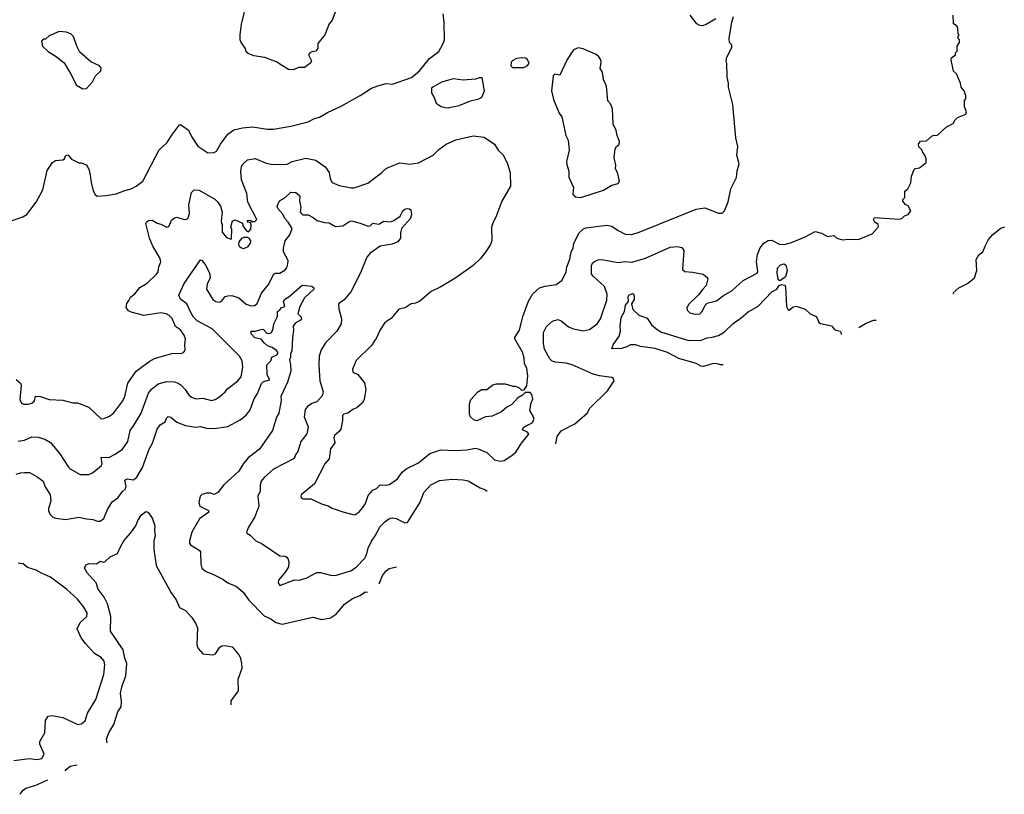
# Model space of a CAD drawing. Extents: x 1678759 to 1859541, y 384609 to 522867.
# Tile 462 of 466: x 1842206 to 1850152, y 461620 to 467868. Entities that reach past the tile are written whole.
import ezdxf

# ---------------------------------------------------------------- set-up
doc = ezdxf.new("R2010")
doc.units = 0

msp = doc.modelspace()

# ---------------------------------------------------------------- linework, layer by layer
at = {"layer": '0CON20XD'}
for points in [[(1844793.8, 468035), (1844726.7, 467865), (1844704, 467835), (1844670, 467745), (1844613.3, 467675), (1844613.3, 467635), (1844595, 467613.3), (1844565, 467610), (1844545, 467597.5), (1844537.5, 467585), (1844560, 467535), (1844555, 467520), (1844505, 467482.5), (1844457, 467483), (1844415, 467463.3), (1844375, 467467.5), (1844315, 467503.3), (1844285, 467526.7), (1844183.9, 467563.9), (1844097, 467577), (1844050, 467595), (1844035, 467610), (1844027.5, 467635), (1843994.1, 467684.1), (1843986.2, 467705), (1843986, 467745), (1843997, 467833), (1844030, 467975)], [(1842125, 466240), (1842231.7, 466278.3), (1842263, 466297), (1842280.9, 466319.1), (1842339.2, 466395), (1842392.5, 466495), (1842427.3, 466652.7), (1842472.5, 466715), (1842495, 466733.3), (1842555, 466736.7), (1842567.5, 466745), (1842575, 466770), (1842595, 466776.7), (1842625, 466742.5), (1842683.6, 466713.6), (1842705, 466713.3), (1842747.5, 466695), (1842766.2, 466655), (1842776.2, 466615), (1842782, 466555), (1842798.3, 466488.3), (1842815, 466457.5), (1842832.5, 466445), (1842905, 466450), (1842985.6, 466464.4), (1843055, 466491.4), (1843105, 466502.5), (1843145.5, 466524.5), (1843198.8, 466565), (1843331.3, 466818.7), (1843395, 466873.8), (1843438.8, 466945), (1843495, 467020), (1843505, 467022.5), (1843567.3, 466977.3), (1843592, 466925), (1843645, 466846.7), (1843723.6, 466793.6), (1843775, 466796.7), (1843795, 466807.5), (1843828, 466865), (1843886, 466945), (1843935, 466980), (1844005, 466996.7), (1844085, 467002.5), (1844205, 466984.3), (1844255, 466984.2), (1844395, 467008), (1844535, 467043.8), (1844585, 467071.2), (1844625, 467081.2), (1844689.3, 467120.7), (1844799.7, 467170.3), (1844955, 467256.2), (1845045, 467315.8), (1845095.7, 467334.3), (1845165, 467352), (1845215, 467349.2), (1845368.3, 467401.7), (1845432.5, 467455), (1845512.5, 467555), (1845587.7, 467612.3), (1845623.3, 467675), (1845633.8, 467705), (1845632, 467845), (1845622.5, 467915)], [(1847823.3, 467875), (1847745, 467828.8), (1847715, 467818.8), (1847695, 467821.2), (1847670, 467835), (1847616.7, 467905)], [(1848543.6, 466116.4), (1848625, 466158.8), (1848675.9, 466145.9), (1848725, 466120), (1848775, 466127.5), (1848800, 466105), (1848845, 466092.5), (1848895, 466098.8), (1848975, 466093.8), (1849085, 466141.2), (1849132.5, 466195), (1849137.5, 466205), (1849132.5, 466215), (1849107.5, 466235), (1849097.5, 466255), (1849105, 466272.5), (1849305, 466258.8), (1849326.1, 466263.9), (1849347.5, 466285), (1849375, 466297.5), (1849397.5, 466325), (1849376.4, 466366.4), (1849355, 466377.5), (1849332.5, 466405), (1849333, 466417), (1849350, 466435), (1849350, 466485), (1849372.5, 466505), (1849397, 466553), (1849402.5, 466605), (1849425, 466660), (1849433, 466667), (1849467, 466673), (1849520, 466715), (1849520, 466745), (1849510, 466775), (1849491.7, 466801.7), (1849490, 466815), (1849463, 466843), (1849460, 466865), (1849475, 466887.5), (1849525, 466890), (1849568.3, 466931.7), (1849585, 466937.5), (1849610, 466935), (1849685, 467002.5), (1849739.3, 467030.7), (1849755, 467060), (1849775, 467080), (1849840, 467105), (1849847.5, 467125), (1849830, 467165), (1849830, 467215), (1849841.7, 467228.3), (1849842.5, 467255), (1849827.5, 467295), (1849802.5, 467325), (1849797, 467357), (1849765, 467430), (1849743, 467453), (1849722.5, 467545), (1849725, 467560), (1849757.5, 467585), (1849758.3, 467601.7), (1849770, 467615), (1849772.5, 467655), (1849790, 467685), (1849790, 467705), (1849780, 467715), (1849780, 467735), (1849787.5, 467745), (1849780, 467755), (1849777, 467797), (1849770, 467815), (1849742.5, 467835), (1849740, 467905)], [(1846178.5, 464351.5), (1846211.3, 464378.7), (1846257, 464453), (1846315.7, 464524.3), (1846305, 464541.2), (1846268.3, 464558.3), (1846263.3, 464565), (1846268.8, 464575), (1846282.6, 464587.4), (1846341.2, 464615), (1846356.7, 464645), (1846352.5, 464665), (1846322.5, 464715), (1846333, 464777), (1846347, 464807), (1846340, 464845), (1846325, 464860), (1846285, 464860), (1846265, 464840), (1846223.6, 464816.4), (1846176.7, 464765), (1846137.7, 464742.3), (1846095, 464706.2), (1846018.8, 464671.2), (1845965.9, 464664.1), (1845895, 464631.2), (1845875, 464636.7), (1845843.8, 464665), (1845836.7, 464685), (1845836.4, 464766.4), (1845846.2, 464805), (1845904.1, 464865.9), (1845935, 464883.8), (1845975, 464886), (1846025, 464923.8), (1846055, 464930), (1846125, 464930), (1846185, 464912.5), (1846205, 464912.5), (1846235, 464900), (1846255, 464880), (1846278.3, 464881.7), (1846297.5, 464915), (1846306.7, 464995), (1846299.4, 465055), (1846281.1, 465095), (1846276.7, 465136.7), (1846264.5, 465185), (1846202.5, 465295), (1846202.5, 465305), (1846240.5, 465365), (1846265.6, 465475), (1846312.2, 465597.8), (1846345.5, 465654.5), (1846401.2, 465705), (1846445, 465719.4), (1846535, 465733.3), (1846583.4, 465766.6), (1846617.1, 465832.9), (1846621.1, 465875), (1846644.5, 465935.5), (1846655.6, 465994.4), (1846671.9, 466025), (1846676.9, 466065), (1846720.4, 466149.5), (1846755, 466180.6), (1846775, 466189.5), (1846945, 466210.8), (1846983.4, 466203.4), (1847035, 466167.5), (1847092.3, 466137.7), (1847145, 466135.8), (1847205, 466154.3), (1847665, 466338.8), (1847735, 466351.2), (1847845, 466307.5), (1847875, 466307.5), (1847893.3, 466326.7), (1847922.3, 466397.7), (1847944, 466505), (1847990.8, 466595), (1847995, 466650), (1848013.3, 466705), (1847993.3, 466775), (1848001.2, 466845), (1847986, 466915), (1847962, 467185), (1847926.2, 467325), (1847926.2, 467355), (1847914.2, 467405), (1847913.6, 467513.6), (1847907.5, 467535), (1847913.3, 467565), (1847953.3, 467645), (1847952.5, 467665), (1847933.3, 467685), (1847931.2, 467715), (1847951.7, 467848.3), (1847966.2, 467895)], [(1842715, 467310), (1842745, 467312.5), (1842793, 467367), (1842817.5, 467415), (1842862.5, 467455), (1842865, 467480), (1842850, 467495), (1842779.3, 467529.3), (1842692.5, 467605), (1842667.5, 467655), (1842641.7, 467731.7), (1842621.7, 467751.7), (1842585, 467767.5), (1842525, 467772.5), (1842445, 467737.5), (1842415, 467710), (1842395, 467710), (1842382.5, 467695), (1842390, 467655), (1842435, 467612.5), (1842500.7, 467570.7), (1842565, 467520), (1842617.5, 467435), (1842665, 467340), (1842715, 467310)], [(1846735, 466434), (1846917.9, 466492.1), (1846985, 466532), (1847035, 466547.5), (1847046.7, 466565), (1847030, 466635), (1847013.3, 466665), (1847016.7, 466695), (1847002.5, 466755), (1847012.5, 466825), (1847023.6, 466846.4), (1847045, 466860), (1847047.5, 466885), (1847027.5, 466935), (1847020, 466975), (1846996.7, 467025), (1846989.3, 467149.3), (1846975, 467190), (1846953, 467213), (1846941.7, 467331.7), (1846917.5, 467385), (1846910, 467445), (1846890, 467475), (1846898.8, 467525), (1846896.2, 467545), (1846879.7, 467569.7), (1846857.8, 467587.8), (1846754.1, 467634.1), (1846711.7, 467641.7), (1846674.4, 467625.6), (1846625, 467547.5), (1846565, 467420), (1846525, 467428.8), (1846510, 467415), (1846496.7, 467295), (1846514.3, 467224.3), (1846560, 467115), (1846580, 467085), (1846614.3, 466934.3), (1846632, 466895), (1846639.2, 466815), (1846620, 466725), (1846621.2, 466701.2), (1846638, 466645), (1846637.3, 466597.3), (1846674, 466515), (1846670, 466460), (1846689.1, 466439.1), (1846735, 466434)], [(1846275, 467481.2), (1846302.5, 467495), (1846317.5, 467515), (1846305, 467547.5), (1846287.5, 467557.5), (1846255, 467560.8), (1846215, 467556), (1846185, 467540), (1846173.3, 467525), (1846170, 467495), (1846183, 467483), (1846275, 467481.2)], [(1845665, 467155.7), (1845685, 467161.4), (1845752.5, 467175), (1845845, 467214.2), (1845910.4, 467229.5), (1845935, 467243.3), (1845956.7, 467295), (1845938.3, 467398.3), (1845915, 467400), (1845885, 467387.5), (1845785, 467381.2), (1845705, 467390), (1845610, 467365), (1845540, 467325), (1845530, 467315), (1845528.3, 467278.3), (1845550.7, 467240.7), (1845567.5, 467195), (1845608.8, 467168.8), (1845638.8, 467158.8), (1845665, 467155.7)], [(1842177.5, 464965), (1842212.5, 464935), (1842219.3, 464919.3), (1842208.8, 464805), (1842220, 464775), (1842237, 464767), (1842275, 464766.7), (1842303.9, 464776.1), (1842326.1, 464793.9), (1842335, 464830), (1842375, 464827.5), (1842445, 464804), (1842555, 464798.8), (1842635, 464778), (1842671.7, 464778.3), (1842765, 464743.3), (1842865, 464647.5), (1842885, 464650), (1842930.3, 464669.7), (1842965, 464698), (1843040, 464795), (1843055, 464827.5), (1843078.1, 464935), (1843147.2, 465032.8), (1843250, 465110), (1843295, 465135.6), (1843435, 465175.8), (1843515, 465178.8), (1843527.3, 465182.7), (1843536.7, 465195), (1843541.7, 465208.3), (1843538, 465245), (1843543.8, 465295), (1843533.9, 465323.9), (1843505, 465366.2), (1843464.4, 465394.4), (1843437, 465457), (1843413, 465483), (1843387.5, 465495), (1843345, 465502.5), (1843207.7, 465482.3), (1843105, 465508.8), (1843085, 465520), (1843066.4, 465546.4), (1843070.4, 465579.5), (1843088.3, 465601.7), (1843099.3, 465630.7), (1843135, 465656.7), (1843175, 465707.5), (1843235, 465742.5), (1843310, 465815), (1843323.3, 465835), (1843330, 465875), (1843346.7, 465915), (1843340.7, 465940.7), (1843281.7, 466041.7), (1843254, 466105), (1843223.8, 466225), (1843230, 466235), (1843245, 466247.5), (1843275, 466250.8), (1843315, 466225.8), (1843345, 466218.6), (1843395, 466194.2), (1843409.4, 466200.6), (1843430.3, 466249.7), (1843455, 466270.8), (1843475, 466275.7), (1843535, 466257.1), (1843555, 466258.8), (1843565, 466270), (1843576.7, 466305), (1843571.1, 466375), (1843592.9, 466475), (1843615, 466496.9), (1843655, 466492.5), (1843780.8, 466420.8), (1843804.3, 466395), (1843826, 466365), (1843840, 466315), (1843833.3, 466245), (1843833.6, 466223.6), (1843840, 466215), (1843840, 466155), (1843875, 466111.2), (1843911.7, 466098.3), (1843916.7, 466105), (1843917.5, 466175), (1843910, 466195), (1843923.6, 466246.4), (1843945, 466252.5), (1843998.3, 466228.3), (1844007.5, 466217.5), (1844007.5, 466205), (1844035.9, 466165.9), (1844053, 466157), (1844070.4, 466179.5), (1844073, 466213), (1844068.3, 466228.3), (1844050, 466235), (1844041.7, 466248.3), (1844065, 466250), (1844075, 466240), (1844105, 466240), (1844120, 466255), (1844048.1, 466395), (1844040, 466465), (1843997.5, 466575), (1843991.3, 466645), (1843996.6, 466683.4), (1844007.3, 466702.7), (1844045, 466738.6), (1844107.8, 466747.8), (1844195, 466709.4), (1844235, 466702.7), (1844335, 466700.5), (1844365, 466703.1), (1844406.2, 466723.8), (1844515, 466750.8), (1844595, 466734.6), (1844670.6, 466680.6), (1844703.1, 466635), (1844711.1, 466585), (1844728.8, 466555), (1844785, 466530), (1844881.4, 466511.4), (1844905, 466512.2), (1845015, 466550), (1845126.2, 466633.8), (1845155, 466662), (1845180, 466675), (1845275, 466712.9), (1845355, 466702.9), (1845425, 466714.5), (1845544, 466775), (1845588.7, 466821.3), (1845647, 466863), (1845725, 466900), (1845865, 466932), (1845955, 466920), (1846037.5, 466865), (1846067.5, 466815), (1846107, 466777), (1846143.8, 466705), (1846163.8, 466635), (1846166.1, 466523.9), (1846098, 466405), (1846048, 466275), (1846026.7, 466235), (1846013.3, 466195), (1846017.5, 466085), (1846006, 466055), (1845966.4, 465993.6), (1845925, 465942), (1845865, 465885.8), (1845725, 465786), (1845605, 465713.8), (1845527.5, 465675), (1845435, 465596.7), (1845399.3, 465580.7), (1845365, 465576.7), (1845315.9, 465544.1), (1845267, 465533), (1845205, 465457.5), (1845177, 465443), (1845150.7, 465419.3), (1845115, 465367.5), (1845084.1, 465295.9), (1845065.7, 465274.3), (1845047.5, 465242.5), (1844922.1, 465117.9), (1844891.9, 465048.1), (1844895.8, 465025), (1844933.8, 465005), (1844987.8, 464937.8), (1844998.6, 464885), (1844985.8, 464805), (1844970, 464775), (1844929.8, 464740.2), (1844895, 464724.3), (1844855, 464694.2), (1844822.5, 464685), (1844811.2, 464675), (1844811.9, 464635), (1844796.9, 464565), (1844785.6, 464545), (1844746.4, 464515), (1844742.3, 464495), (1844750.6, 464455), (1844715, 464406.2), (1844702.9, 464325), (1844667.5, 464285), (1844586.2, 464125), (1844478.8, 464035), (1844473.8, 464025), (1844476.7, 464015), (1844495, 464003.8), (1844555, 464002), (1844642.9, 463962.9), (1844695, 463948), (1844727, 463927), (1844815, 463897.5), (1844905, 463873.8), (1844915, 463876.2), (1844945, 463898), (1844975, 463933.8), (1844995.7, 463965), (1845018.8, 464031.2), (1845057, 464073), (1845085, 464087.5), (1845115, 464115.8), (1845165, 464112.5), (1845191.2, 464118.8), (1845255, 464163.3), (1845293, 464217), (1845331.1, 464248.9), (1845425, 464294.4), (1845515, 464370), (1845605, 464397.8), (1845725, 464393.1), (1845815, 464397.8), (1845885, 464410.8), (1845905, 464407.5), (1845975, 464375.7), (1846039.1, 464319.1), (1846084.1, 464305.9), (1846115, 464312.9), (1846178.5, 464351.5)], [(1842195, 464467.9), (1842244.7, 464475.3), (1842305, 464502.9), (1842355, 464499.6), (1842408, 464485), (1842455, 464456.9), (1842529.5, 464365), (1842599.3, 464259.3), (1842615, 464244.4), (1842695, 464200), (1842765, 464199.2), (1842795, 464214.2), (1842865, 464270), (1842870.7, 464285), (1842865, 464338.6), (1842925, 464337.9), (1842976.2, 464363.8), (1843035.5, 464404.5), (1843078.6, 464465), (1843098.6, 464555), (1843130.9, 464599.1), (1843185.4, 464695), (1843245.5, 464855), (1843271.4, 464888.5), (1843325, 464931.1), (1843395, 464949.5), (1843455, 464946.9), (1843486.3, 464936.3), (1843510.2, 464920.2), (1843542.9, 464885), (1843575, 464835.8), (1843595, 464822.2), (1843625, 464810), (1843685, 464815.6), (1843755, 464797.5), (1843782.5, 464805), (1843820.3, 464829.7), (1843863.6, 464866.4), (1843885, 464894), (1843965, 464952), (1843992.4, 464987.6), (1844007.1, 465065), (1844001.4, 465115), (1843979.2, 465155), (1843760.4, 465375), (1843638.8, 465438.8), (1843608.3, 465468.3), (1843587.2, 465505), (1843556.5, 465575), (1843504.2, 465615), (1843491.2, 465645), (1843535, 465740), (1843665, 465930), (1843675, 465927.5), (1843705, 465886.7), (1843737.1, 465825), (1843744.3, 465785), (1843720, 465735), (1843713.1, 465695), (1843765, 465610.6), (1843788.8, 465595), (1843819.6, 465590.4), (1843835, 465598.6), (1843865, 465634.3), (1843885, 465641.4), (1843918, 465642), (1843975, 465624.2), (1844034.1, 465574.1), (1844075, 465558.9), (1844105, 465562.9), (1844122.2, 465577.8), (1844157, 465663.1), (1844215.9, 465734.1), (1844255, 465812), (1844267.3, 465822.7), (1844305, 465824.4), (1844345, 465848.9), (1844362.3, 465867.7), (1844371.3, 465898.7), (1844372.1, 465925), (1844336.4, 465995), (1844334.4, 466025), (1844347.5, 466085), (1844386.1, 466133.9), (1844405.5, 466185), (1844374, 466235), (1844345.6, 466265.6), (1844328.9, 466298.9), (1844288.8, 466345), (1844283.8, 466365), (1844304.1, 466405.9), (1844345, 466430), (1844395, 466476), (1844433.9, 466473.9), (1844468, 466448), (1844464.2, 466405), (1844475.6, 466355), (1844470.5, 466315), (1844485, 466298.5), (1844495, 466292.9), (1844535, 466292.7), (1844575, 466273.8), (1844605, 466248.8), (1844665, 466232.9), (1844705, 466230), (1844755, 466200), (1844815, 466204.2), (1844862.2, 466237.7), (1844885, 466245.4), (1844955, 466228), (1845017.3, 466202.7), (1845034.1, 466205.9), (1845055, 466225.8), (1845105, 466219.6), (1845145, 466243.3), (1845197.5, 466237.5), (1845225, 466247.9), (1845277.9, 466282.1), (1845298.5, 466325), (1845315, 466338.5), (1845334, 466344), (1845352.3, 466342.3), (1845363.9, 466333.9), (1845369.2, 466295), (1845360.8, 466265), (1845288, 466185), (1845278.8, 466145), (1845278.8, 466105), (1845257.5, 466075), (1845213, 466057), (1845115, 466041.2), (1845035.7, 465984.3), (1845007.9, 465952.1), (1844957.1, 465825), (1844877.8, 465672.2), (1844825, 465607.1), (1844778.8, 465575), (1844780.8, 465535), (1844802.5, 465455), (1844800, 465415), (1844765.8, 465355), (1844675, 465260.8), (1844638.6, 465205), (1844622.1, 465155), (1844619.5, 465080.5), (1844627.3, 464955), (1844655.7, 464865), (1844646.6, 464833.4), (1844605, 464785.8), (1844565, 464771.4), (1844526, 464745), (1844511.4, 464725), (1844502.9, 464665), (1844534.6, 464585), (1844522.5, 464527.5), (1844474.6, 464465.4), (1844450, 464385), (1844430.9, 464359.1), (1844420.8, 464329.2), (1844255, 464242.5), (1844178, 464175), (1844155.8, 464145), (1844147.1, 464115), (1844145.7, 464065), (1844129.2, 464025), (1844135.8, 463945), (1844105, 463856.7), (1844054, 463775), (1844037.5, 463735), (1844040, 463725), (1844065, 463710), (1844115, 463662.9), (1844154.3, 463644.3), (1844305, 463544), (1844350, 463540), (1844363.3, 463533.3), (1844370.7, 463520.7), (1844378.8, 463495), (1844376, 463455), (1844351.2, 463415), (1844295, 463347.5), (1844291.2, 463325), (1844305, 463303.8), (1844425, 463350), (1844465, 463347.5), (1844522.5, 463365), (1844605, 463408), (1844635, 463408.8), (1844715, 463386.7), (1844753.8, 463383.8), (1844885, 463425.6), (1844925, 463455.6), (1844993.4, 463526.6), (1845010.7, 463569.3), (1845017.1, 463605), (1845045, 463662), (1845075.4, 463704.7), (1845115, 463780), (1845152.1, 463817.9), (1845185, 463842), (1845215, 463849.2), (1845245, 463845.8), (1845315, 463808.8), (1845335, 463813.3), (1845349.2, 463835), (1845437.5, 463975), (1845466.6, 464053.4), (1845523.9, 464116.1), (1845595, 464150), (1845695, 464161.9), (1845785, 464157.1), (1845825, 464148.6), (1845921.7, 464091.7), (1845966.2, 464075), (1845979, 464064.5)], [(1849743.1, 465658), (1849740, 465665), (1849784.2, 465705.8), (1849855, 465740.5), (1849910, 465785), (1849930.8, 465845), (1849923.8, 465935), (1849945, 465970), (1849978, 465995), (1849998, 466042), (1850025, 466096.2), (1850060, 466135), (1850125, 466186.7), (1850155, 466196)], [(1844015, 466021.2), (1844050.4, 466039.5), (1844070, 466065), (1844072.5, 466085), (1844057.5, 466105), (1844045, 466111.2), (1844015, 466110.8), (1843997.6, 466102.4), (1843974, 466075), (1843971.2, 466055), (1843979.6, 466039.5), (1843995, 466026.7), (1844015, 466021.2)], [(1846531.5, 464446.3), (1846542.8, 464505), (1846575, 464550.8), (1846685, 464607.3), (1846786.2, 464695), (1846805.8, 464735), (1846949.2, 464875), (1847003.3, 464955), (1846996.7, 464975), (1846985, 464981.2), (1846885, 464995.8), (1846835, 465010), (1846665, 465085.4), (1846615, 465098.7), (1846526.7, 465105), (1846503.2, 465113.2), (1846483.1, 465133.1), (1846441.4, 465211.5), (1846432.2, 465255), (1846434.5, 465345), (1846457.4, 465392.6), (1846505, 465435.8), (1846548.8, 465448.8), (1846575, 465438), (1846635, 465391.9), (1846675, 465373.3), (1846715.4, 465365.4), (1846755, 465358.9), (1846805, 465368.6), (1846865.4, 465414.7), (1846892.9, 465455), (1846944.6, 465605), (1846946.4, 465655), (1846926, 465716), (1846835.6, 465795.6), (1846820.8, 465815), (1846820, 465885), (1846829.2, 465905), (1846848.7, 465921.3), (1846875, 465931.4), (1846905, 465932.9), (1847035, 465910.6), (1847095, 465918.8), (1847145, 465912.7), (1847255.9, 465944.1), (1847455, 466032.2), (1847515, 466039.2), (1847550.4, 466030.5), (1847565.8, 466005), (1847555, 465853.3), (1847575, 465837.5), (1847635, 465832.5), (1847722.5, 465815), (1847751.7, 465791.7), (1847758.3, 465778.3), (1847746.8, 465723.2), (1847718, 465695), (1847685, 465648.8), (1847605.7, 465574.3), (1847591.2, 465545), (1847593.3, 465525), (1847613.2, 465503.2), (1847655, 465492.5), (1847694.4, 465495.6), (1847714.5, 465515.5), (1847738.6, 465565), (1847755, 465582.5), (1847829.3, 465600.7), (1847885, 465644.2), (1847956.1, 465683.9), (1848044.6, 465765.4), (1848157, 465823), (1848164.1, 465835.9), (1848152.7, 465915), (1848158.9, 465975), (1848181.4, 466028.6), (1848212, 466065), (1848245, 466085.6), (1848275, 466090.6), (1848335, 466057.8), (1848375, 466055.5), (1848435, 466070.9), (1848543.6, 466116.4)], [(1848335, 465763.3), (1848326, 465776), (1848317.5, 465825), (1848321.9, 465865), (1848345, 465892), (1848375, 465900), (1848387.7, 465887.7), (1848398.9, 465845), (1848387.1, 465792.9), (1848345, 465763.8), (1848335, 465763.3)], [(1842244.1, 464215.9), (1842285, 464216.2), (1842345, 464183.3), (1842395.8, 464145), (1842410, 464105), (1842452, 464035), (1842458.6, 463985), (1842440, 463925), (1842439.4, 463905), (1842454.3, 463875), (1842475, 463855.6), (1842497, 463847), (1842575, 463835.6), (1842685, 463855.8), (1842745, 463841.4), (1842796.8, 463836.8), (1842835, 463822), (1842855, 463824.2), (1842885.8, 463845), (1842913.8, 463916.2), (1842951.7, 463978.3), (1842998.4, 464011.6), (1843035, 464062.5), (1843061.4, 464085), (1843065.4, 464104.6), (1843055.7, 464155), (1843075.4, 464164.6), (1843123.6, 464156.4), (1843151.4, 464178.6), (1843198.2, 464255), (1843251.5, 464405), (1843277.1, 464452.9), (1843315, 464566.2), (1843340.3, 464599.7), (1843380, 464625), (1843391.2, 464655), (1843405, 464666.2), (1843425, 464660.8), (1843475, 464621.4), (1843545, 464596), (1843625, 464582.2), (1843665, 464585.6), (1843715, 464574.4), (1843775, 464571.1), (1843885, 464585.6), (1843985, 464640.9), (1844032.7, 464677.3), (1844065, 464720.8), (1844099.3, 464810.7), (1844125, 464854), (1844157.4, 464932.6), (1844175, 464950), (1844226.1, 464963.9), (1844203.5, 465003.5), (1844201.8, 465085), (1844232, 465115), (1844240, 465145), (1844282.5, 465165), (1844290, 465175), (1844290, 465185), (1844278.8, 465198.8), (1844243.6, 465223.6), (1844205, 465237.5), (1844182.5, 465257.5), (1844155, 465290), (1844105, 465302), (1844073.3, 465335), (1844073.3, 465355), (1844105, 465356.7), (1844165, 465372.5), (1844175, 465369.2), (1844200.4, 465340.5), (1844215, 465336.9), (1844235, 465342.7), (1844248.9, 465365), (1844256.5, 465415), (1844287.5, 465475), (1844286.4, 465513.6), (1844305.9, 465524.1), (1844313.8, 465545), (1844345.7, 465555), (1844334.5, 465595), (1844345, 465614.2), (1844378.3, 465631.7), (1844485, 465727.5), (1844565, 465717.5), (1844580, 465705), (1844580, 465695), (1844505.4, 465624.6), (1844467.1, 465555), (1844450, 465495), (1844476.2, 465475), (1844480, 465455), (1844473.3, 465445), (1844430.5, 465419.5), (1844413.7, 465396.3), (1844417.2, 465362.8), (1844406.9, 465305), (1844403.5, 465195), (1844392.7, 465175), (1844392.9, 465145), (1844383.8, 465125), (1844392.2, 465087.8), (1844394.3, 465034.3), (1844368.1, 464945), (1844315, 464827.5), (1844315.7, 464795.7), (1844296.5, 464693.5), (1844278.3, 464661.7), (1844246.6, 464553.4), (1844140.6, 464405), (1844050.5, 464335), (1844012.6, 464287.4), (1843975, 464225.6), (1843854.5, 464115.5), (1843805, 464053.8), (1843775, 464038), (1843745, 464049.2), (1843715, 464050), (1843675, 464037.1), (1843662.9, 464025), (1843653.2, 463973.2), (1843660, 463945), (1843728.9, 463908.9), (1843734, 463895), (1843657.6, 463842.4), (1843595.7, 463735), (1843576, 463665), (1843578, 463645), (1843585, 463631.2), (1843655, 463590), (1843666.2, 463575), (1843668.1, 463475), (1843676, 463445), (1843705, 463418.8), (1843775, 463390.8), (1843845, 463355.8), (1843885, 463326), (1843956.7, 463295), (1844010.9, 463250.9), (1844055.8, 463185), (1844178.3, 463058.3), (1844233.8, 463035), (1844274.5, 463004.5), (1844325, 462992.5), (1844571.2, 463048.8), (1844645, 463030.8), (1844715, 463042.5), (1844747.1, 463065.6), (1844762.9, 463076.9), (1844826.3, 463153.7), (1844890.9, 463199.1), (1844955, 463224.2), (1844995, 463252), (1845013.7, 463251.1)], [(1847884, 465085.1), (1847865, 465083.6), (1847835, 465093.1), (1847805, 465094.4), (1847725, 465071.1), (1847703.3, 465073.3), (1847683.9, 465083.9), (1847665, 465095.6), (1847525, 465136.4), (1847434.6, 465184.6), (1847335, 465215.5), (1847215, 465231.9), (1847175, 465246.4), (1847135, 465245.5), (1847105, 465229.1), (1847063.3, 465216.7), (1846984, 465214), (1846994.4, 465245), (1847045, 465314), (1847055.3, 465355), (1847053, 465395), (1847060.5, 465465), (1847085.9, 465515), (1847094.5, 465564.5), (1847120.3, 465595), (1847115.5, 465635), (1847121.9, 465645), (1847145, 465657.5), (1847155, 465659.2), (1847162.1, 465652.1), (1847166, 465626), (1847165, 465612), (1847144.6, 465575), (1847155, 465531.4), (1847203.3, 465485), (1847270.8, 465460.8), (1847305.8, 465405.8), (1847349.7, 465369.7), (1847385, 465348.5), (1847605, 465281.5), (1847705, 465282.1), (1847755, 465302.7), (1847795, 465306.4), (1847845, 465320.6), (1847895, 465351.4), (1847963.2, 465416.8), (1848027.9, 465462.1), (1848085, 465511.9), (1848165, 465557.1), (1848275.9, 465674.1), (1848315.3, 465694.7), (1848335.8, 465724.2), (1848355, 465732.5), (1848377.5, 465727.5), (1848385.5, 465715.5), (1848393.2, 465555), (1848405, 465532.5), (1848415, 465524.2), (1848448.6, 465551.4), (1848471.9, 465558.1), (1848544.3, 465534.3), (1848585, 465496.5), (1848627.8, 465477.7), (1848641.3, 465461.3), (1848655, 465425.7), (1848667.7, 465417.7), (1848758.3, 465398.3), (1848785, 465366.2), (1848826.7, 465355), (1848833.8, 465345), (1848834, 465328.5)], [(1848977.5, 465384), (1849031.7, 465418.3), (1849095, 465444.5), (1849117.2, 465444.7)], [(1842178.7, 464201.3), (1842214.1, 464214.1), (1842244.1, 464215.9)], [(1842911.9, 462035.8), (1842908, 462065), (1842925.6, 462115), (1842965, 462184), (1842999.5, 462285), (1843025.8, 462325), (1843027.4, 462367.4), (1843018.8, 462435), (1843032.9, 462495), (1843063.1, 462575), (1843071.8, 462675), (1843055, 462717.5), (1843040.7, 462785), (1842940, 462935), (1842942.9, 463055), (1842915.3, 463155.3), (1842888.8, 463208.8), (1842839.4, 463275), (1842823.3, 463325), (1842750, 463405), (1842730, 463445), (1842740, 463470), (1842765, 463480.8), (1842825, 463480), (1842855, 463500), (1842885, 463492.5), (1842895, 463497.5), (1842936.7, 463535), (1842995, 463563.3), (1843021.1, 463615), (1843046.9, 463665), (1843100.6, 463725), (1843144.4, 463785.6), (1843160.9, 463829.1), (1843190, 463875), (1843225, 463900), (1843240, 463895), (1843275, 463850), (1843296.2, 463785), (1843294, 463745), (1843300, 463705), (1843290, 463665), (1843288.8, 463595), (1843307.5, 463465), (1843428, 463245), (1843468.3, 463188.3), (1843495, 463127.5), (1843545, 463101.2), (1843596.7, 463045), (1843628.8, 462995), (1843641.7, 462961.7), (1843635.8, 462825.8), (1843646, 462795), (1843683.2, 462753.2), (1843765, 462744), (1843785.7, 462754.3), (1843820, 462805), (1843835, 462816.7), (1843860.7, 462820.7), (1843921.7, 462808.3), (1843975, 462746.2), (1843985.5, 462725.5), (1843997.5, 462675), (1843999.2, 462635), (1843967.1, 462545), (1843970.6, 462455), (1843911.2, 462375), (1843910.1, 462341.4)], [(1842157.9, 461892.1), (1842285, 461910), (1842345, 461900.8), (1842385, 461908.8), (1842404, 461945), (1842370, 462025), (1842370, 462045), (1842409.2, 462115), (1842415.6, 462214.4), (1842435, 462251.2), (1842465, 462256), (1842555, 462238.6), (1842675, 462184), (1842705, 462188.8), (1842735, 462213.8), (1842754.4, 462275.6), (1842820, 462385), (1842884.5, 462585), (1842892.9, 462665), (1842887.1, 462695), (1842865, 462723.8), (1842811.2, 462755), (1842737.5, 462835), (1842701.4, 462881.5), (1842670.9, 462955), (1842695.6, 463005), (1842747.5, 463055), (1842750.8, 463085), (1842725, 463130), (1842672.5, 463195), (1842582.9, 463275), (1842455, 463371.2), (1842382.4, 463402.4), (1842338.9, 463429), (1842270.5, 463450.5), (1842235, 463478.5), (1842193.8, 463485)], [(1845105.9, 463318.7), (1845135, 463386), (1845165, 463423.3), (1845188.3, 463441.7), (1845247.9, 463454.5)], [(1842574.3, 461808.5), (1842585, 461822.5), (1842615, 461847.5), (1842671.3, 461858.6)], [(1842209.2, 461619.9), (1842235, 461653.8), (1842255, 461668.8), (1842336.4, 461693.6), (1842434.6, 461736.4)]]:
    msp.add_lwpolyline(points, dxfattribs=at)

doc.saveas('drawing.dxf')
